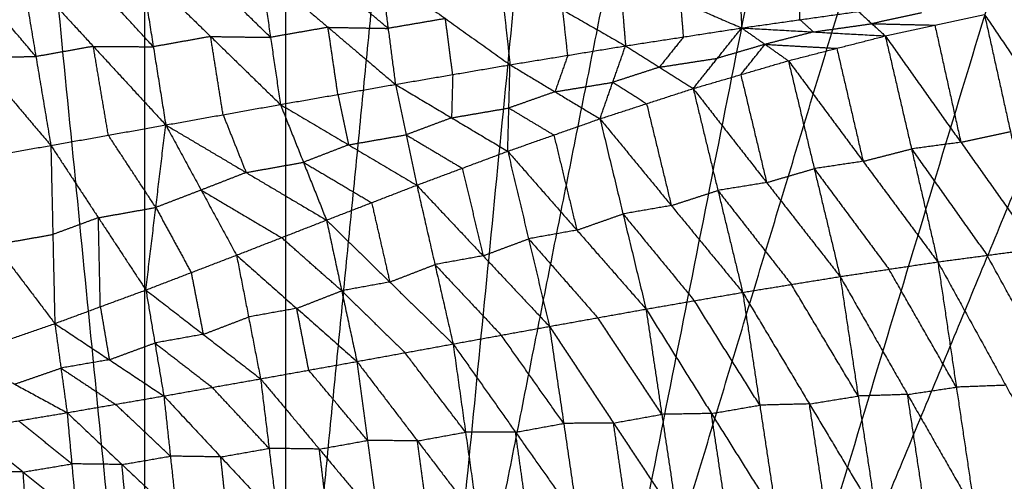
# Model space of a CAD drawing. Header units: millimetres. Extents: x -106 to 110, y -96 to 120.
# Tile 736 of 1020: x -0.64 to 8.46, y 28.95 to 33.22. Entities that reach past the tile are written whole.
import ezdxf

# ---------------------------------------------------------------- set-up
doc = ezdxf.new("R2010")
doc.units = ezdxf.units.MM
doc.header["$MEASUREMENT"] = 0
doc.layers.add('Default', color=7, linetype='Continuous', true_color=0x000000)

msp = doc.modelspace()

# ---------------------------------------------------------------- linework, layer by layer
at = {"layer": 'Default'}
for points in [[(1.8192, 11.9553, 3.7219), (1.8192, 25.2828, 3.7354), (1.8192, 38.6103, 3.7488)], [(0.5128, 25.2186, 3.7354), (0.5128, 31.8824, 3.7421), (0.5128, 38.5461, 3.7488)], [(1.8192, 25.2828, 3.7354), (2.4723, 31.9144, 3.7421), (3.1255, 38.5461, 3.7488)], [(-0.7935, 38.4819, 3.7488), (0.5128, 25.2186, 3.7354), (1.8192, 11.9553, 3.7219)], [(1.8192, 11.9553, 3.7219), (3.1255, 25.2186, 3.7354), (4.4318, 38.4819, 3.7488)], [(3.1255, 25.2186, 3.7354), (4.4255, 31.7543, 3.7421), (5.7255, 38.29, 3.7488)], [(-3.3809, 38.0981, 3.7488), (-0.7809, 25.0267, 3.7354), (1.8192, 11.9553, 3.7219)], [(1.8192, 11.9553, 3.7219), (4.4192, 25.0267, 3.7354), (7.0193, 38.0981, 3.7488)], [(4.4192, 25.0267, 3.7354), (6.3536, 31.4035, 3.7421), (8.288, 37.7803, 3.7488)], [(-5.9183, 37.4625, 3.7488), (-2.0496, 24.7089, 3.7354), (1.8192, 11.9553, 3.7219)], [(1.8192, 11.9553, 3.7219), (5.6879, 24.7089, 3.7354), (9.5567, 37.4625, 3.7488)], [(5.6879, 24.7089, 3.7354), (8.238, 30.8654, 3.7421), (10.7881, 37.0219, 3.7488)], [(-8.3812, 36.5813, 3.7488), (-3.281, 24.2683, 3.7354), (1.8192, 11.9553, 3.7219)], [(1.8192, 11.9553, 3.7219), (6.9194, 24.2683, 3.7354), (12.0196, 36.5813, 3.7488)], [(6.9194, 24.2683, 3.7354), (10.0606, 30.1452, 3.7421), (13.2019, 36.0221, 3.7488)], [(-10.7459, 35.4629, 3.7488), (-4.4634, 23.7091, 3.7354), (1.8192, 11.9553, 3.7219)], [(1.8192, 11.9553, 3.7219), (8.1017, 23.7091, 3.7354), (14.3842, 35.4629, 3.7488)], [(8.1017, 23.7091, 3.7354), (11.8039, 29.2498, 3.7421), (15.506, 34.7905, 3.7488)], [(-12.9895, 34.1181, 3.7488), (-5.5852, 23.0367, 3.7354), (1.8192, 11.9553, 3.7219)], [(1.8192, 11.9553, 3.7219), (9.2235, 23.0367, 3.7354), (16.6278, 34.1181, 3.7488)], [(-1.7401, 33.6923, -2.003), (-1.0473, 32.8737, -1.584), (-0.3546, 32.0551, -1.1651)], [(-0.493, 32.8761, -1.5003), (-0.8393, 33.2854, -1.7098), (-1.1857, 33.6946, -1.9192)], [(-0.6313, 33.697, -1.8355), (-0.493, 32.8761, -1.5003), (-0.3546, 32.0551, -1.1651)], [(-0.6313, 33.697, -1.8355), (0.0382, 32.9708, -1.4409), (0.7077, 32.2445, -1.0462)], [(0.5928, 32.9672, -1.349), (0.258, 33.3304, -1.5463), (-0.0768, 33.6935, -1.7436)], [(0.4778, 33.69, -1.6517), (0.5928, 32.9672, -1.349), (0.7077, 32.2445, -1.0462)], [(0.4778, 33.69, -1.6517), (1.1228, 33.0618, -1.285), (1.7679, 32.4337, -0.9184)], [(1.6766, 33.0541, -1.1858), (1.3541, 33.3682, -1.3691), (1.0316, 33.6823, -1.5524)], [(1.5853, 33.6745, -1.4531), (1.6766, 33.0541, -1.1858), (1.7679, 32.4337, -0.9184)], [(1.5853, 33.6745, -1.4531), (2.2082, 33.147, -1.1184), (2.8312, 32.6194, -0.7837)], [(2.7637, 33.1369, -1.0135), (2.4522, 33.4007, -1.1809), (2.1408, 33.6645, -1.3482)], [(2.6962, 33.6544, -1.2433), (2.7637, 33.1369, -1.0135), (2.8312, 32.6194, -0.7837)], [(2.6962, 33.6544, -1.2433), (3.2936, 33.2276, -0.9457), (3.8911, 32.8009, -0.6482)], [(3.7993, 33.6376, -1.0316), (3.8452, 33.2192, -0.8399), (3.8911, 32.8009, -0.6482)], [(3.7993, 33.6376, -1.0316), (4.3793, 33.3066, -0.7735), (4.9592, 32.9756, -0.5154)], [(4.9055, 33.6274, -0.8239), (4.9324, 33.3015, -0.6696), (4.9592, 32.9756, -0.5154)], [(4.9055, 33.6274, -0.8239), (5.4693, 33.3843, -0.6074), (6.033, 33.1411, -0.3909)], [(6.0103, 33.6268, -0.629), (6.0216, 33.3839, -0.5099), (6.033, 33.1411, -0.3909)], [(6.5726, 33.2173, -0.3354), (6.567, 33.3387, -0.3949), (6.5613, 33.4601, -0.4544)], [(5.4961, 33.0584, -0.4531), (5.4827, 33.2213, -0.5303), (5.4693, 33.3843, -0.6074)], [(4.4251, 32.8882, -0.5818), (4.4022, 33.0974, -0.6776), (4.3793, 33.3066, -0.7735)], [(6.033, 33.1411, -0.3909), (6.5726, 33.2173, -0.3354), (7.1123, 33.2935, -0.2799)], [(7.1123, 33.2935, -0.2799), (7.2365, 33.1805, -0.1334), (7.3608, 33.0675, 0.013)], [(7.6951, 33.2801, -0.1331), (7.4658, 33.2303, -0.1332), (7.2365, 33.1805, -0.1334)], [(7.3608, 33.0675, 0.013), (7.8193, 33.1671, 0.0134), (8.2779, 33.2667, 0.0137)], [(8.2779, 33.2667, 0.0137), (8.5181, 32.1836, -0.8632), (8.7584, 31.1005, -1.7402)], [(8.2779, 33.2667, 0.0137), (8.9776, 32.2355, -0.8895), (9.6773, 31.2042, -1.7928)], [(2.2082, 33.147, -1.1184), (1.9424, 33.1006, -1.1521), (1.6766, 33.0541, -1.1858)], [(2.2995, 32.5266, -0.8511), (2.2539, 32.8368, -0.9848), (2.2082, 33.147, -1.1184)], [(2.2082, 33.147, -1.1184), (2.486, 33.142, -1.066), (2.7637, 33.1369, -1.0135)], [(3.2936, 33.2276, -0.9457), (3.0287, 33.1823, -0.9796), (2.7637, 33.1369, -1.0135)], [(3.3611, 32.7102, -0.716), (3.3274, 32.9689, -0.8308), (3.2936, 33.2276, -0.9457)], [(4.9592, 32.9756, -0.5154), (5.4961, 33.0584, -0.4531), (6.033, 33.1411, -0.3909)], [(5.5847, 32.5808, 0.0117), (5.8089, 32.861, -0.1896), (6.033, 33.1411, -0.3909)], [(6.033, 33.1411, -0.3909), (6.249, 32.9895, -0.1893), (6.465, 32.8379, 0.0123)], [(6.033, 33.1411, -0.3909), (6.6969, 33.1043, -0.1889), (7.3608, 33.0675, 0.013)], [(6.5726, 33.2173, -0.3354), (6.6348, 33.1608, -0.2622), (6.6969, 33.1043, -0.1889)], [(6.6969, 33.1043, -0.1889), (6.9667, 33.1424, -0.1612), (7.2365, 33.1805, -0.1334)], [(7.2365, 33.1805, -0.1334), (7.5279, 33.1738, -0.06), (7.8193, 33.1671, 0.0134)], [(7.8193, 33.1671, 0.0134), (7.9395, 32.6256, -0.4251), (8.0596, 32.084, -0.8636)], [(1.1228, 33.0618, -1.285), (0.8578, 33.0145, -1.317), (0.5928, 32.9672, -1.349)], [(1.2378, 32.3391, -0.9823), (1.1803, 32.7005, -1.1337), (1.1228, 33.0618, -1.285)], [(1.1228, 33.0618, -1.285), (1.3997, 33.058, -1.2354), (1.6766, 33.0541, -1.1858)], [(5.4961, 33.0584, -0.4531), (5.384, 32.9183, -0.3525), (5.2719, 32.7782, -0.2518)], [(6.6969, 33.1043, -0.1889), (6.473, 33.0469, -0.1891), (6.249, 32.9895, -0.1893)], [(6.465, 32.8379, 0.0123), (6.9129, 32.9527, 0.0127), (7.3608, 33.0675, 0.013)], [(7.3608, 33.0675, 0.013), (7.6037, 32.0231, -0.8303), (7.8466, 30.9788, -1.6737)], [(7.3608, 33.0675, 0.013), (8.0596, 32.084, -0.8636), (8.7584, 31.1005, -1.7402)], [(0.0382, 32.9708, -1.4409), (-0.2274, 32.9234, -1.4706), (-0.493, 32.8761, -1.5003)], [(0.1766, 32.1498, -1.1057), (0.1074, 32.5603, -1.2733), (0.0382, 32.9708, -1.4409)], [(0.0382, 32.9708, -1.4409), (0.3155, 32.969, -1.3949), (0.5928, 32.9672, -1.349)], [(3.8911, 32.8009, -0.6482), (4.4251, 32.8882, -0.5818), (4.9592, 32.9756, -0.5154)], [(4.7228, 32.3015, 0.0111), (4.841, 32.6386, -0.2521), (4.9592, 32.9756, -0.5154)], [(4.9592, 32.9756, -0.5154), (5.2719, 32.7782, -0.2518), (5.5847, 32.5808, 0.0117)], [(6.249, 32.9895, -0.1893), (6.0289, 32.9252, -0.1894), (5.8089, 32.861, -0.1896)], [(6.0248, 32.7094, 0.012), (6.1369, 32.8494, -0.0886), (6.249, 32.9895, -0.1893)], [(6.249, 32.9895, -0.1893), (6.581, 32.9711, -0.0883), (6.9129, 32.9527, 0.0127)], [(-1.0473, 32.8737, -1.584), (-0.7702, 32.8749, -1.5422), (-0.493, 32.8761, -1.5003)], [(4.4251, 32.8882, -0.5818), (4.366, 32.7197, -0.4502), (4.3069, 32.5512, -0.3185)], [(6.9129, 32.9527, 0.0127), (7.0344, 32.4305, -0.409), (7.1558, 31.9083, -0.8307)], [(2.8312, 32.6194, -0.7837), (3.3611, 32.7102, -0.716), (3.8911, 32.8009, -0.6482)], [(3.8699, 32.0014, 0.0105), (3.8805, 32.4011, -0.3188), (3.8911, 32.8009, -0.6482)], [(3.8911, 32.8009, -0.6482), (4.3069, 32.5512, -0.3185), (4.7228, 32.3015, 0.0111)], [(5.2719, 32.7782, -0.2518), (5.0565, 32.7084, -0.252), (4.841, 32.6386, -0.2521)], [(5.2719, 32.7782, -0.2518), (5.5404, 32.8196, -0.2207), (5.8089, 32.861, -0.1896)], [(5.5847, 32.5808, 0.0117), (6.0248, 32.7094, 0.012), (6.465, 32.8379, 0.0123)], [(6.465, 32.8379, 0.0123), (6.7041, 31.8407, -0.7906), (6.9431, 30.8434, -1.5935)], [(6.465, 32.8379, 0.0123), (7.1558, 31.9083, -0.8307), (7.8466, 30.9788, -1.6737)], [(3.3611, 32.7102, -0.716), (3.3558, 32.5103, -0.5513), (3.3505, 32.3104, -0.3866)], [(6.0248, 32.7094, 0.012), (6.1444, 32.2107, -0.3895), (6.2639, 31.7121, -0.7909)], [(1.7679, 32.4337, -0.9184), (2.2995, 32.5266, -0.8511), (2.8312, 32.6194, -0.7837)], [(2.8312, 32.6194, -0.7837), (2.93, 32.1535, -0.3869), (3.0289, 31.6875, 0.0099)], [(2.8312, 32.6194, -0.7837), (3.3505, 32.3104, -0.3866), (3.8699, 32.0014, 0.0105)], [(4.3069, 32.5512, -0.3185), (4.574, 32.5949, -0.2853), (4.841, 32.6386, -0.2521)], [(4.841, 32.6386, -0.2521), (4.9974, 32.5399, -0.1204), (5.1537, 32.4412, 0.0114)], [(-15.0905, 32.5599, 3.7488), (-6.6357, 22.2576, 3.7354), (1.8192, 11.9553, 3.7219)], [(1.8192, 11.9553, 3.7219), (10.274, 22.2576, 3.7354), (18.7289, 32.5599, 3.7488)], [(2.2995, 32.5266, -0.8511), (2.349, 32.2936, -0.6527), (2.3984, 32.0606, -0.4542)], [(4.3069, 32.5512, -0.3185), (4.0937, 32.4762, -0.3187), (3.8805, 32.4011, -0.3188)], [(4.7228, 32.3015, 0.0111), (5.1537, 32.4412, 0.0114), (5.5847, 32.5808, 0.0117)], [(5.5847, 32.5808, 0.0117), (5.8134, 31.6389, -0.7448), (6.0422, 30.6971, -1.5013)], [(5.5847, 32.5808, 0.0117), (6.2639, 31.7121, -0.7909), (6.9431, 30.8434, -1.5935)], [(0.7077, 32.2445, -1.0462), (1.2378, 32.3391, -0.9823), (1.7679, 32.4337, -0.9184)], [(1.7679, 32.4337, -0.9184), (1.9809, 31.8994, -0.4545), (2.194, 31.3651, 0.0095)], [(1.7679, 32.4337, -0.9184), (2.3984, 32.0606, -0.4542), (3.0289, 31.6875, 0.0099)], [(5.1537, 32.4412, 0.0114), (5.2681, 31.9702, -0.3669), (5.3825, 31.4993, -0.7451)], [(1.2378, 32.3391, -0.9823), (1.3443, 32.072, -0.7504), (1.4509, 31.8048, -0.5184)], [(3.3505, 32.3104, -0.3866), (3.6155, 32.3558, -0.3527), (3.8805, 32.4011, -0.3188)], [(3.8805, 32.4011, -0.3188), (4.0884, 32.2763, -0.154), (4.2963, 32.1515, 0.0108)], [(-0.3546, 32.0551, -1.1651), (0.1766, 32.1498, -1.1057), (0.7077, 32.2445, -1.0462)], [(0.5239, 30.7193, 0.0087), (0.6158, 31.4819, -0.5188), (0.7077, 32.2445, -1.0462)], [(0.7077, 32.2445, -1.0462), (1.035, 31.6427, -0.5186), (1.3622, 31.0409, 0.009)], [(0.7077, 32.2445, -1.0462), (1.4509, 31.8048, -0.5184), (2.194, 31.3651, 0.0095)], [(3.3505, 32.3104, -0.3866), (3.1403, 32.232, -0.3868), (2.93, 32.1535, -0.3869)], [(3.8699, 32.0014, 0.0105), (4.2963, 32.1515, 0.0108), (4.7228, 32.3015, 0.0111)], [(4.7228, 32.3015, 0.0111), (4.9357, 31.4221, -0.6943), (5.1485, 30.5428, -1.3997)], [(4.7228, 32.3015, 0.0111), (5.3825, 31.4993, -0.7451), (6.0422, 30.6971, -1.5013)], [(0.6158, 31.4819, -0.5188), (0.3962, 31.8159, -0.8122), (0.1766, 32.1498, -1.1057)], [(2.3984, 32.0606, -0.4542), (2.6642, 32.1071, -0.4206), (2.93, 32.1535, -0.3869)], [(2.93, 32.1535, -0.3869), (3.1897, 31.999, -0.1883), (3.4494, 31.8445, 0.0102)], [(4.2963, 32.1515, 0.0108), (4.4028, 31.7118, -0.3419), (4.5092, 31.2721, -0.6946)], [(8.0596, 32.084, -0.8636), (8.2889, 32.1338, -0.8634), (8.5181, 32.1836, -0.8632)], [(-1.4227, 31.8674, -1.2737), (-0.8886, 31.9613, -1.2194), (-0.3546, 32.0551, -1.1651)], [(-0.3546, 32.0551, -1.1651), (-0.3364, 31.2321, -0.5784), (-0.3182, 30.409, 0.0084)], [(-0.3546, 32.0551, -1.1651), (0.0847, 31.3872, -0.5782), (0.5239, 30.7193, 0.0087)], [(2.3984, 32.0606, -0.4542), (2.1897, 31.98, -0.4544), (1.9809, 31.8994, -0.4545)], [(8.0596, 32.084, -0.8636), (7.8317, 32.0536, -0.847), (7.6037, 32.0231, -0.8303)], [(3.0289, 31.6875, 0.0099), (3.4494, 31.8445, 0.0102), (3.8699, 32.0014, 0.0105)], [(3.8699, 32.0014, 0.0105), (4.0627, 31.192, -0.6403), (4.2554, 30.3825, -1.2911)], [(3.8699, 32.0014, 0.0105), (4.5092, 31.2721, -0.6946), (5.1485, 30.5428, -1.3997)], [(7.1558, 31.9083, -0.8307), (7.3798, 31.9657, -0.8305), (7.6037, 32.0231, -0.8303)], [(7.6037, 32.0231, -0.8303), (7.9531, 31.5314, -1.2686), (8.3025, 31.0397, -1.7069)], [(-1.4227, 31.8674, -1.2737), (-0.8705, 31.1382, -0.6327), (-0.3182, 30.409, 0.0084)], [(1.4509, 31.8048, -0.5184), (1.7159, 31.8521, -0.4864), (1.9809, 31.8994, -0.4545)], [(1.9809, 31.8994, -0.4545), (2.2962, 31.7128, -0.2224), (2.6115, 31.5263, 0.0097)], [(7.1558, 31.9083, -0.8307), (6.9299, 31.8745, -0.8106), (6.7041, 31.8407, -0.7906)], [(1.4509, 31.8048, -0.5184), (1.2429, 31.7237, -0.5185), (1.035, 31.6427, -0.5186)], [(3.4494, 31.8445, 0.0102), (3.5458, 31.4398, -0.3152), (3.6422, 31.035, -0.6406)], [(6.2639, 31.7121, -0.7909), (6.484, 31.7764, -0.7908), (6.7041, 31.8407, -0.7906)], [(6.7041, 31.8407, -0.7906), (7.0495, 31.3759, -1.2121), (7.3949, 30.9111, -1.6336)], [(2.194, 31.3651, 0.0095), (2.6115, 31.5263, 0.0097), (3.0289, 31.6875, 0.0099)], [(3.0289, 31.6875, 0.0099), (3.1968, 30.9539, -0.5839), (3.3646, 30.2203, -1.1778)], [(3.0289, 31.6875, 0.0099), (3.6422, 31.035, -0.6406), (4.2554, 30.3825, -1.2911)], [(6.2639, 31.7121, -0.7909), (6.0387, 31.6755, -0.7679), (5.8134, 31.6389, -0.7448)], [(1.035, 31.6427, -0.5186), (0.8254, 31.5623, -0.5187), (0.6158, 31.4819, -0.5188)], [(1.035, 31.6427, -0.5186), (1.4065, 31.4228, -0.2547), (1.7781, 31.203, 0.0092)], [(5.3825, 31.4993, -0.7451), (5.598, 31.5691, -0.745), (5.8134, 31.6389, -0.7448)], [(5.8134, 31.6389, -0.7448), (6.1531, 31.2046, -1.1461), (6.4927, 30.7702, -1.5474)], [(2.6115, 31.5263, 0.0097), (2.6954, 31.1595, -0.2872), (2.7793, 30.7927, -0.5842)], [(0.0847, 31.3872, -0.5782), (0.3503, 31.4346, -0.5485), (0.6158, 31.4819, -0.5188)], [(0.6158, 31.4819, -0.5188), (0.7794, 31.181, -0.255), (0.9431, 30.8801, 0.0088)], [(4.5092, 31.2721, -0.6946), (4.7224, 31.3471, -0.6945), (4.9357, 31.4221, -0.6943)], [(5.3825, 31.4993, -0.7451), (5.1591, 31.4607, -0.7197), (4.9357, 31.4221, -0.6943)], [(4.9357, 31.4221, -0.6943), (5.2655, 31.021, -1.0724), (5.5954, 30.6199, -1.4505)], [(0.0847, 31.3872, -0.5782), (-0.1259, 31.3096, -0.5783), (-0.3364, 31.2321, -0.5784)], [(0.1028, 30.5642, 0.0085), (0.0938, 30.9757, -0.2849), (0.0847, 31.3872, -0.5782)], [(1.3622, 31.0409, 0.009), (1.7781, 31.203, 0.0092), (2.194, 31.3651, 0.0095)], [(2.194, 31.3651, 0.0095), (2.3347, 30.7117, -0.5268), (2.4753, 30.0583, -1.0631)], [(2.194, 31.3651, 0.0095), (2.7793, 30.7927, -0.5842), (3.3646, 30.2203, -1.1778)], [(-0.8705, 31.1382, -0.6327), (-0.6034, 31.1851, -0.6055), (-0.3364, 31.2321, -0.5784)], [(4.5092, 31.2721, -0.6946), (4.2859, 31.232, -0.6675), (4.0627, 31.192, -0.6403)], [(2.3347, 30.7117, -0.5268), (2.0564, 30.9573, -0.2588), (1.7781, 31.203, 0.0092)], [(3.6422, 31.035, -0.6406), (3.8524, 31.1135, -0.6404), (4.0627, 31.192, -0.6403)], [(4.0627, 31.192, -0.6403), (4.3823, 30.8273, -0.9929), (4.702, 30.4627, -1.3454)], [(7.8466, 30.9788, -1.6737), (8.3025, 31.0397, -1.7069), (8.7584, 31.1005, -1.7402)], [(0.5239, 30.7193, 0.0087), (0.9431, 30.8801, 0.0088), (1.3622, 31.0409, 0.009)], [(1.3622, 31.0409, 0.009), (1.4734, 30.4696, -0.4699), (1.5845, 29.8983, -0.9488)], [(1.3622, 31.0409, 0.009), (1.9188, 30.5496, -0.5271), (2.4753, 30.0583, -1.0631)], [(3.6422, 31.035, -0.6406), (3.4195, 30.9945, -0.6123), (3.1968, 30.9539, -0.5839)], [(6.9431, 30.8434, -1.5935), (7.3949, 30.9111, -1.6336), (7.8466, 30.9788, -1.6737)], [(7.8466, 30.9788, -1.6737), (8.0183, 29.8212, -2.1371), (8.1899, 28.6637, -2.6005)], [(7.8466, 30.9788, -1.6737), (8.4745, 29.8382, -2.187), (9.1024, 28.6976, -2.7003)], [(8.9304, 29.899, -2.2202), (8.6165, 30.4694, -1.9636), (8.3025, 31.0397, -1.7069)], [(0.9431, 30.8801, 0.0088), (0.9986, 30.5944, -0.2306), (1.0542, 30.3088, -0.4701)], [(2.7793, 30.7927, -0.5842), (2.988, 30.8733, -0.5841), (3.1968, 30.9539, -0.5839)], [(3.1968, 30.9539, -0.5839), (3.5034, 30.6277, -0.9092), (3.81, 30.3014, -1.2345)], [(8.0183, 29.8212, -2.1371), (7.7066, 30.3662, -1.8853), (7.3949, 30.9111, -1.6336)], [(-17.0287, 30.8032, 3.7488), (-7.6048, 21.3793, 3.7354), (1.8192, 11.9553, 3.7219)], [(1.8192, 11.9553, 3.7219), (11.2431, 21.3793, 3.7354), (20.667, 30.8032, 3.7488)], [(2.7793, 30.7927, -0.5842), (2.557, 30.7522, -0.5555), (2.3347, 30.7117, -0.5268)], [(6.0422, 30.6971, -1.5013), (6.4927, 30.7702, -1.5474), (6.9431, 30.8434, -1.5935)], [(6.9431, 30.8434, -1.5935), (7.1099, 29.7391, -2.0363), (7.2767, 28.6347, -2.4791)], [(6.9431, 30.8434, -1.5935), (7.5665, 29.7535, -2.097), (8.1899, 28.6637, -2.6005)], [(-0.3182, 30.409, 0.0084), (0.1028, 30.5642, 0.0085), (0.5239, 30.7193, 0.0087)], [(0.5239, 30.7193, 0.0087), (0.607, 30.2295, -0.4145), (0.69, 29.7398, -0.8376)], [(0.5239, 30.7193, 0.0087), (1.0542, 30.3088, -0.4701), (1.5845, 29.8983, -0.9488)], [(1.9188, 30.5496, -0.5271), (2.1267, 30.6307, -0.5269), (2.3347, 30.7117, -0.5268)], [(2.3347, 30.7117, -0.5268), (2.6273, 30.4255, -0.8237), (2.92, 30.1393, -1.1205)], [(5.1485, 30.5428, -1.3997), (5.5954, 30.6199, -1.4505), (6.0422, 30.6971, -1.5013)], [(6.0422, 30.6971, -1.5013), (6.2004, 29.6546, -1.92), (6.3585, 28.6122, -2.3386)], [(6.0422, 30.6971, -1.5013), (6.6595, 29.6659, -1.9902), (7.2767, 28.6347, -2.4791)], [(7.1099, 29.7391, -2.0363), (6.8013, 30.2547, -1.7919), (6.4927, 30.7702, -1.5474)], [(6.2004, 29.6546, -1.92), (5.8979, 30.1373, -1.6853), (5.5954, 30.6199, -1.4505)], [(0.1028, 30.5642, 0.0085), (0.1444, 30.3193, -0.2031), (0.1859, 30.0744, -0.4146)], [(1.9188, 30.5496, -0.5271), (1.6961, 30.5096, -0.4985), (1.4734, 30.4696, -0.4699)], [(2.0299, 29.9783, -1.006), (1.9743, 30.264, -0.7665), (1.9188, 30.5496, -0.5271)], [(4.2554, 30.3825, -1.2911), (4.702, 30.4627, -1.3454), (5.1485, 30.5428, -1.3997)], [(5.1485, 30.5428, -1.3997), (5.2945, 29.5698, -1.7914), (5.4404, 28.5967, -2.183)], [(5.1485, 30.5428, -1.3997), (5.7535, 29.5775, -1.8692), (6.3585, 28.6122, -2.3386)], [(-1.1732, 30.1129, 0.0081), (-0.7457, 30.261, 0.0082), (-0.3182, 30.409, 0.0084)], [(-0.3182, 30.409, 0.0084), (-0.2614, 29.9972, -0.3618), (-0.2046, 29.5854, -0.732)], [(-0.3182, 30.409, 0.0084), (0.1859, 30.0744, -0.4146), (0.69, 29.7398, -0.8376)], [(1.0542, 30.3088, -0.4701), (1.2638, 30.3892, -0.47), (1.4734, 30.4696, -0.4699)], [(5.2945, 29.5698, -1.7914), (4.9982, 30.0162, -1.5684), (4.702, 30.4627, -1.3454)], [(3.3646, 30.2203, -1.1778), (3.81, 30.3014, -1.2345), (4.2554, 30.3825, -1.2911)], [(4.2554, 30.3825, -1.2911), (4.3873, 29.4859, -1.6537), (4.5191, 28.5892, -2.0162)], [(4.2554, 30.3825, -1.2911), (4.8479, 29.4896, -1.7371), (5.4404, 28.5967, -2.183)], [(0.1859, 30.0744, -0.4146), (0.3964, 30.152, -0.4146), (0.607, 30.2295, -0.4145)], [(1.0542, 30.3088, -0.4701), (0.8306, 30.2692, -0.4423), (0.607, 30.2295, -0.4145)], [(0.607, 30.2295, -0.4145), (0.8721, 30.0243, -0.6539), (1.1372, 29.819, -0.8932)], [(4.3873, 29.4859, -1.6537), (4.0987, 29.8936, -1.4441), (3.81, 30.3014, -1.2345)], [(2.4753, 30.0583, -1.0631), (2.92, 30.1393, -1.1205), (3.3646, 30.2203, -1.1778)], [(3.4798, 29.4053, -1.5099), (3.1999, 29.7723, -1.3152), (2.92, 30.1393, -1.1205)], [(3.3646, 30.2203, -1.1778), (3.4798, 29.4053, -1.5099), (3.5949, 28.5904, -1.8419)], [(3.3646, 30.2203, -1.1778), (3.9419, 29.4048, -1.597), (4.5191, 28.5892, -2.0162)], [(-1.1732, 30.1129, 0.0081), (-0.6889, 29.8491, -0.3619), (-0.2046, 29.5854, -0.732)], [(0.1859, 30.0744, -0.4146), (-0.0378, 30.0358, -0.3882), (-0.2614, 29.9972, -0.3618)], [(1.5845, 29.8983, -0.9488), (2.0299, 29.9783, -1.006), (2.4753, 30.0583, -1.0631)], [(2.4753, 30.0583, -1.0631), (2.5728, 29.3287, -1.3642), (2.6704, 28.599, -1.6652)], [(2.4753, 30.0583, -1.0631), (3.0351, 29.3244, -1.4525), (3.5949, 28.5904, -1.8419)], [(-0.6889, 29.8491, -0.3619), (-0.4752, 29.9232, -0.3619), (-0.2614, 29.9972, -0.3618)], [(-0.2614, 29.9972, -0.3618), (-0.0094, 29.8299, -0.5733), (0.2427, 29.6626, -0.7848)], [(2.5728, 29.3287, -1.3642), (2.3014, 29.6535, -1.1851), (2.0299, 29.9783, -1.006)], [(0.69, 29.7398, -0.8376), (1.1372, 29.819, -0.8932), (1.5845, 29.8983, -0.9488)], [(1.5845, 29.8983, -0.9488), (1.6631, 29.2555, -1.2189), (1.7417, 28.6127, -1.4889)], [(1.5845, 29.8983, -0.9488), (2.1274, 29.2486, -1.307), (2.6704, 28.599, -1.6652)], [(1.6631, 29.2555, -1.2189), (1.4002, 29.5372, -1.056), (1.1372, 29.819, -0.8932)], [(7.5665, 29.7535, -2.097), (7.7924, 29.7874, -2.117), (8.0183, 29.8212, -2.1371)], [(8.4745, 29.8382, -2.187), (8.2464, 29.8297, -2.162), (8.0183, 29.8212, -2.1371)], [(-0.2046, 29.5854, -0.732), (0.2427, 29.6626, -0.7848), (0.69, 29.7398, -0.8376)], [(0.69, 29.7398, -0.8376), (0.7505, 29.1833, -1.0775), (0.811, 28.6269, -1.3175)], [(0.69, 29.7398, -0.8376), (1.2158, 29.1762, -1.1633), (1.7417, 28.6127, -1.4889)], [(6.6595, 29.6659, -1.9902), (6.8847, 29.7025, -2.0133), (7.1099, 29.7391, -2.0363)], [(7.5665, 29.7535, -2.097), (7.3382, 29.7463, -2.0667), (7.1099, 29.7391, -2.0363)], [(7.7333, 28.6492, -2.5398), (7.6499, 29.2014, -2.3184), (7.5665, 29.7535, -2.097)], [(0.7505, 29.1833, -1.0775), (0.4966, 29.423, -0.9312), (0.2427, 29.6626, -0.7848)], [(5.7535, 29.5775, -1.8692), (5.9769, 29.6161, -1.8946), (6.2004, 29.6546, -1.92)], [(6.6595, 29.6659, -1.9902), (6.4299, 29.6603, -1.9551), (6.2004, 29.6546, -1.92)], [(6.8176, 28.6235, -2.4089), (6.7385, 29.1447, -2.1995), (6.6595, 29.6659, -1.9902)], [(-1.104, 29.4349, -0.6332), (-0.6543, 29.5101, -0.6826), (-0.2046, 29.5854, -0.732)], [(-0.1612, 29.112, -0.9433), (-0.4077, 29.3111, -0.8129), (-0.6543, 29.5101, -0.6826)], [(-0.2046, 29.5854, -0.732), (-0.1612, 29.112, -0.9433), (-0.1177, 28.6387, -1.1546)], [(-0.2046, 29.5854, -0.732), (0.3032, 29.1061, -1.0247), (0.811, 28.6269, -1.3175)], [(4.8479, 29.4896, -1.7371), (5.0712, 29.5297, -1.7642), (5.2945, 29.5698, -1.7914)], [(5.7535, 29.5775, -1.8692), (5.524, 29.5736, -1.8303), (5.2945, 29.5698, -1.7914)], [(5.8994, 28.6045, -2.2608), (5.8265, 29.091, -2.065), (5.7535, 29.5775, -1.8692)], [(-1.104, 29.4349, -0.6332), (-0.6109, 29.0368, -0.8939), (-0.1177, 28.6387, -1.1546)], [(3.9419, 29.4048, -1.597), (4.1646, 29.4453, -1.6253), (4.3873, 29.4859, -1.6537)], [(4.8479, 29.4896, -1.7371), (4.6176, 29.4877, -1.6954), (4.3873, 29.4859, -1.6537)], [(4.9798, 28.593, -2.0996), (4.9138, 29.0413, -1.9183), (4.8479, 29.4896, -1.7371)], [(2.1274, 29.2486, -1.307), (2.3501, 29.2887, -1.3356), (2.5728, 29.3287, -1.3642)], [(3.0351, 29.3244, -1.4525), (2.804, 29.3265, -1.4083), (2.5728, 29.3287, -1.3642)], [(3.0351, 29.3244, -1.4525), (3.2574, 29.3648, -1.4812), (3.4798, 29.4053, -1.5099)], [(3.1326, 28.5947, -1.7535), (3.0839, 28.9595, -1.603), (3.0351, 29.3244, -1.4525)], [(3.9419, 29.4048, -1.597), (3.7108, 29.405, -1.5534), (3.4798, 29.4053, -1.5099)], [(4.057, 28.5898, -1.9291), (3.9995, 28.9973, -1.763), (3.9419, 29.4048, -1.597)], [(1.2158, 29.1762, -1.1633), (1.4395, 29.2158, -1.1911), (1.6631, 29.2555, -1.2189)], [(2.1274, 29.2486, -1.307), (1.8953, 29.2521, -1.2629), (1.6631, 29.2555, -1.2189)], [(2.206, 28.6059, -1.5771), (2.1667, 28.9272, -1.442), (2.1274, 29.2486, -1.307)], [(0.3032, 29.1061, -1.0247), (0.5268, 29.1447, -1.0511), (0.7505, 29.1833, -1.0775)], [(1.2158, 29.1762, -1.1633), (0.9832, 29.1798, -1.1204), (0.7505, 29.1833, -1.0775)], [(1.2763, 28.6198, -1.4032), (1.2461, 28.898, -1.2832), (1.2158, 29.1762, -1.1633)], [(-0.6109, 29.0368, -0.8939), (-0.386, 29.0744, -0.9186), (-0.1612, 29.112, -0.9433)], [(0.3032, 29.1061, -1.0247), (0.071, 29.1091, -0.984), (-0.1612, 29.112, -0.9433)], [(0.3467, 28.6328, -1.236), (0.3249, 28.8695, -1.1304), (0.3032, 29.1061, -1.0247)], [(-0.6109, 29.0368, -0.8939), (-0.8431, 29.0384, -0.8558), (-1.0753, 29.04, -0.8177)], [(-0.5822, 28.6419, -1.0784), (-0.5965, 28.8394, -0.9861), (-0.6109, 29.0368, -0.8939)]]:
    msp.add_open_spline(points, degree=2, dxfattribs=at)

doc.saveas('drawing.dxf')
